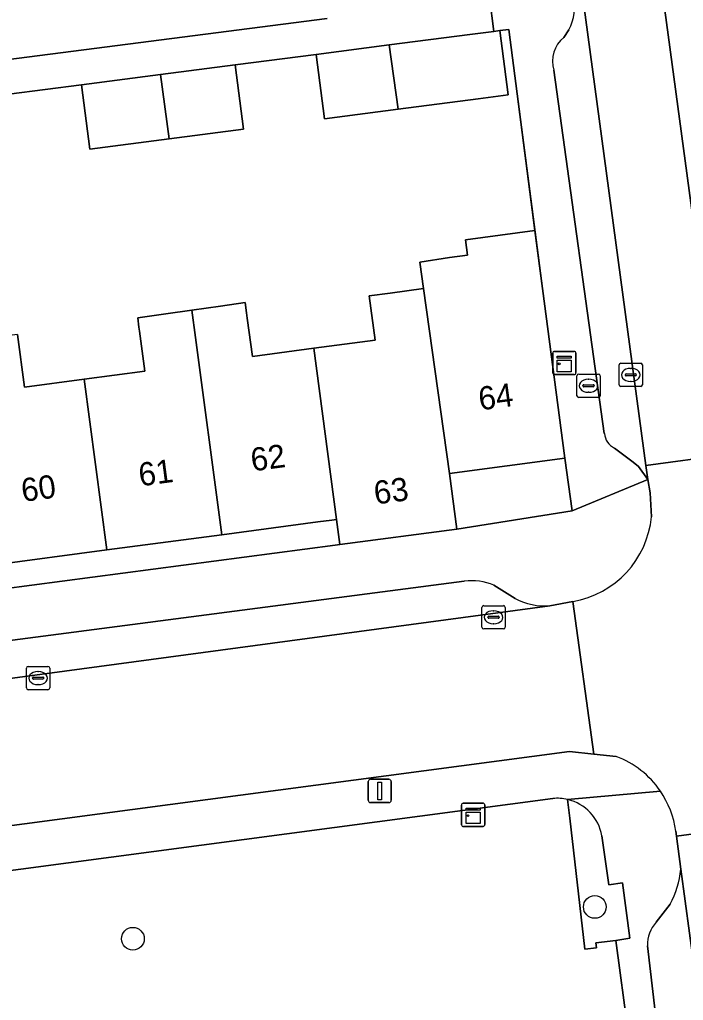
# Model space of a CAD drawing. Extents: x 163147 to 163550, y 380933 to 381639.
# Drawn here: x 163386.71 to 163415.24, y 381293.5 to 381335.67 of the extents above; entities that cross this region are included whole.
import ezdxf

# ---------------------------------------------------------------- set-up
doc = ezdxf.new("R2010")
doc.units = 0
for name, color, linetype in [('IMGEO_Boom', 7, 'Continuous'), ('IMGEO_Brandkraan', 7, 'Continuous'), ('IMGEO_Erf', 7, 'Continuous'), ('IMGEO_Groenvoorziening', 7, 'Continuous'), ('IMGEO_Kast', 7, 'Continuous'), ('IMGEO_Kolk', 7, 'Continuous'), ('IMGEO_Lichtmast', 7, 'Continuous'), ('IMGEO_Muur', 7, 'Continuous'), ('IMGEO_Pand', 7, 'Continuous'), ('IMGEO_Pand_nummerreeks', 7, 'Continuous'), ('IMGEO_Parkeervlak_open', 7, 'Continuous'), ('IMGEO_Rijbaan_lokaal_open', 7, 'Continuous'), ('IMGEO_Voetpad_open', 7, 'Continuous')]:
    doc.layers.add(name, color=color, linetype=linetype)

msp = doc.modelspace()

# ---------------------------------------------------------------- linework, layer by layer
at = {"layer": 'IMGEO_Boom'}
for centre in [(163411.431, 381297.522), (163391.577, 381296.155)]:
    msp.add_circle(centre, 0.489, dxfattribs=at)
at = {"layer": 'IMGEO_Brandkraan'}
for p, q in [((163410.663, 381319.501), (163410.663, 381320.353)), ((163410.738, 381320.427), (163411.59, 381320.427)), ((163411.664, 381320.353), (163411.664, 381319.501)), ((163410.922, 381319.921), (163410.922, 381319.933)), ((163411.36, 381319.884), (163410.962, 381319.884)), ((163410.965, 381319.97), (163411.363, 381319.97)), ((163411.151, 381320.207), (163411.176, 381320.207)), ((163411.406, 381319.933), (163411.406, 381319.921)), ((163411.174, 381319.647), (163411.149, 381319.647)), ((163411.59, 381319.427), (163410.738, 381319.427))]:
    msp.add_line(p, q, dxfattribs=at)
for points in [[(163410.663, 381319.501), (163410.663, 381320.353)], [(163410.738, 381320.427), (163411.59, 381320.427)], [(163411.664, 381320.353), (163411.664, 381319.501)], [(163411.59, 381319.427), (163410.738, 381319.427)]]:
    msp.add_lwpolyline(points, dxfattribs=at)
for centre, radius, start, end in [((163410.74, 381320.351), 0.0765, 91.552, 178.448), ((163410.74, 381320.351), 0.0765, 91.552, 178.448), ((163411.588, 381320.351), 0.0765, 1.552, 88.448), ((163411.588, 381320.351), 0.0765, 1.552, 88.448), ((163410.962, 381319.93), 0.0403, 85.8775, 175.7526), ((163410.959, 381319.92), 0.0366, 178.938, 274.7102), ((163411.363, 381319.927), 0.043, 264.8664, 352.4533), ((163411.367, 381319.932), 0.0386, 1.7309, 96.639), ((163410.74, 381319.503), 0.0765, 181.552, 268.448), ((163410.74, 381319.503), 0.0765, 181.552, 268.448), ((163411.588, 381319.503), 0.0765, 271.552, 358.448), ((163411.588, 381319.503), 0.0765, 271.552, 358.448)]:
    msp.add_arc(centre, radius, start, end, dxfattribs=at)
for centre, major_axis, ratio, start_param, end_param in [((163411.15, 381319.927), (-0.387, 0.002), 0.722429, 4.712389, 7.853982), ((163411.175, 381319.927), (-0.39, 0.002), 0.717154, 1.570796, 4.712389)]:
    msp.add_ellipse(centre, major_axis=major_axis, ratio=ratio, start_param=start_param, end_param=end_param, dxfattribs=at)
at = {"layer": 'IMGEO_Erf'}
for points in [[(163373.686, 381375.541), (163379.182, 381333.036), (163379.676, 381333.1), (163382.784, 381333.502), (163399.932, 381335.719)], [(163386.615, 381322.127), (163386.915, 381319.87), (163389.486, 381320.211), (163392.091, 381320.557), (163391.863, 381322.269), (163391.84, 381322.444), (163391.787, 381322.845), (163392.992, 381323.017), (163394.113, 381323.177), (163395.343, 381323.353), (163396.406, 381323.505), (163396.465, 381323.06), (163396.495, 381322.837), (163396.714, 381321.186), (163399.353, 381321.537), (163401.992, 381321.887), (163401.73, 381323.787), (163402.631, 381323.911), (163404.064, 381324.109), (163403.906, 381325.238), (163405.179, 381325.442), (163405.96, 381325.545), (163405.872, 381326.205), (163408.846, 381326.6), (163408.095, 381332.477), (163407.737, 381335.244), (163407.353, 381335.194), (163407.711, 381332.427), (163406.419, 381332.26), (163402.981, 381331.815), (163399.814, 381331.406), (163399.457, 381334.173), (163395.974, 381333.723), (163396.331, 381330.956), (163393.134, 381330.542), (163389.726, 381330.102), (163389.369, 381332.869), (163386.247, 381332.465)]]:
    msp.add_lwpolyline(points, dxfattribs=at)
for points in [[(163410.459, 381314.556), (163410.146, 381316.808), (163405.183, 381316.149), (163405.499, 381313.769)], [(163400.266, 381313.074), (163400.473, 381313.101), (163400.33, 381314.18), (163400.122, 381314.152), (163399.527, 381314.073), (163395.395, 381313.524), (163390.461, 381312.869), (163385.526, 381312.213), (163380.591, 381311.558), (163375.655, 381310.902), (163370.722, 381310.247), (163365.787, 381309.592), (163361.392, 381309.008), (163361.007, 381308.957), (163360.852, 381308.936), (163360.991, 381307.89), (163361.146, 381307.911)]]:
    msp.add_lwpolyline(points, close=True, dxfattribs=at)
at = {"layer": 'IMGEO_Groenvoorziening'}
for points in [[(163409.632, 381302.184), (163345.112, 381293.608)], [(163410.261, 381302.138), (163410.353, 381301.337), (163411.002, 381295.707), (163411.502, 381295.757), (163411.479, 381295.976), (163412.333, 381296.085), (163412.943, 381296.173), (163412.615, 381298.564), (163412.04, 381298.473), (163411.738, 381300.577)], [(163411.651, 381288.054), (163412.482, 381288.061), (163413.391, 381288.172), (163412.333, 381296.085), (163411.479, 381295.976), (163411.502, 381295.757), (163411.002, 381295.707), (163410.353, 381301.337), (163410.261, 381302.138)]]:
    msp.add_lwpolyline(points, dxfattribs=at)
for centre, radius, start, end in [((163409.808, 381300.27), 1.922, 76.376, 95.2586), ((163409.807, 381300.229), 1.962, 10.2057, 76.6267)]:
    msp.add_arc(centre, radius, start, end, dxfattribs=at)
at = {"layer": 'IMGEO_Kast'}
for p, q in [((163409.622, 381320.481), (163409.622, 381321.322)), ((163409.622, 381321.322), (163409.622, 381320.481)), ((163409.697, 381321.406), (163410.538, 381321.406)), ((163410.538, 381321.406), (163409.697, 381321.406)), ((163410.622, 381321.331), (163410.622, 381320.49)), ((163410.622, 381320.49), (163410.622, 381321.331)), ((163410.547, 381320.406), (163409.706, 381320.406)), ((163409.706, 381320.406), (163410.547, 381320.406)), ((163405.702, 381301.055), (163405.702, 381301.896)), ((163405.702, 381301.896), (163405.702, 381301.055)), ((163405.777, 381301.98), (163406.618, 381301.98)), ((163406.618, 381301.98), (163405.777, 381301.98)), ((163406.702, 381301.905), (163406.702, 381301.064)), ((163406.702, 381301.064), (163406.702, 381301.905)), ((163406.627, 381300.98), (163405.786, 381300.98)), ((163405.786, 381300.98), (163406.627, 381300.98))]:
    msp.add_line(p, q, dxfattribs=at)
for points in [[(163409.817, 381321.196), (163410.417, 381321.196), (163410.417, 381321.111), (163409.817, 381321.111), (163409.817, 381321.196)], [(163409.817, 381321.021), (163410.417, 381321.021), (163410.417, 381320.532), (163409.817, 381320.532), (163409.817, 381321.021)], [(163405.897, 381301.77), (163406.497, 381301.77), (163406.497, 381301.685), (163405.897, 381301.685), (163405.897, 381301.77)], [(163405.897, 381301.595), (163406.497, 381301.595), (163406.497, 381301.106), (163405.897, 381301.106), (163405.897, 381301.595)]]:
    msp.add_lwpolyline(points, dxfattribs=at)
for centre in [(163409.901, 381320.87), (163405.981, 381301.444)]:
    msp.add_circle(centre, 0.0377, dxfattribs=at)
for centre, start, end in [((163409.7, 381321.328), 92.4484, 184.2845), ((163409.7, 381321.328), 92.4484, 184.2845), ((163410.544, 381321.328), 2.4484, 94.2845), ((163410.544, 381321.328), 2.4484, 94.2845), ((163409.7, 381320.484), 182.4484, 274.2845), ((163409.7, 381320.484), 182.4484, 274.2845), ((163410.544, 381320.484), 272.4484, 4.2845), ((163410.544, 381320.484), 272.4484, 4.2845), ((163405.78, 381301.902), 92.4484, 184.2845), ((163405.78, 381301.902), 92.4484, 184.2845), ((163406.624, 381301.902), 2.4484, 94.2845), ((163406.624, 381301.902), 2.4484, 94.2845), ((163405.78, 381301.058), 182.4484, 274.2845), ((163405.78, 381301.058), 182.4484, 274.2845), ((163406.624, 381301.058), 272.4484, 4.2845), ((163406.624, 381301.058), 272.4484, 4.2845)]:
    msp.add_arc(centre, 0.0779, start, end, dxfattribs=at)
at = {"layer": 'IMGEO_Kolk'}
for p, q in [((163412.476, 381319.97), (163412.476, 381320.822)), ((163412.551, 381320.896), (163413.403, 381320.896)), ((163413.477, 381320.822), (163413.477, 381319.97)), ((163412.735, 381320.39), (163412.735, 381320.402)), ((163413.173, 381320.353), (163412.775, 381320.353)), ((163412.778, 381320.439), (163413.176, 381320.439)), ((163412.964, 381320.676), (163412.989, 381320.676)), ((163413.219, 381320.402), (163413.219, 381320.39)), ((163413.403, 381319.896), (163412.551, 381319.896)), ((163412.987, 381320.116), (163412.962, 381320.116)), ((163406.581, 381309.547), (163406.581, 381310.399)), ((163406.656, 381310.473), (163407.508, 381310.473)), ((163407.069, 381310.253), (163407.094, 381310.253)), ((163407.582, 381310.399), (163407.582, 381309.547)), ((163406.84, 381309.967), (163406.84, 381309.979)), ((163407.278, 381309.93), (163406.88, 381309.93)), ((163406.883, 381310.016), (163407.281, 381310.016)), ((163407.324, 381309.979), (163407.324, 381309.967)), ((163407.508, 381309.473), (163406.656, 381309.473)), ((163407.092, 381309.693), (163407.067, 381309.693)), ((163387.001, 381306.934), (163387.001, 381307.786)), ((163387.076, 381307.86), (163387.928, 381307.86)), ((163388.002, 381307.786), (163388.002, 381306.934)), ((163387.26, 381307.354), (163387.26, 381307.366)), ((163387.698, 381307.317), (163387.3, 381307.317)), ((163387.303, 381307.403), (163387.701, 381307.403)), ((163387.489, 381307.64), (163387.514, 381307.64)), ((163387.744, 381307.366), (163387.744, 381307.354)), ((163387.928, 381306.86), (163387.076, 381306.86)), ((163387.512, 381307.08), (163387.487, 381307.08))]:
    msp.add_line(p, q, dxfattribs=at)
for points in [[(163412.476, 381319.97), (163412.476, 381320.822)], [(163412.551, 381320.896), (163413.403, 381320.896)], [(163413.477, 381320.822), (163413.477, 381319.97)], [(163413.403, 381319.896), (163412.551, 381319.896)], [(163406.581, 381309.547), (163406.581, 381310.399)], [(163406.656, 381310.473), (163407.508, 381310.473)], [(163407.582, 381310.399), (163407.582, 381309.547)], [(163407.508, 381309.473), (163406.656, 381309.473)], [(163387.001, 381306.934), (163387.001, 381307.786)], [(163387.076, 381307.86), (163387.928, 381307.86)], [(163388.002, 381307.786), (163388.002, 381306.934)], [(163387.928, 381306.86), (163387.076, 381306.86)]]:
    msp.add_lwpolyline(points, dxfattribs=at)
for centre, radius, start, end in [((163412.553, 381320.82), 0.0765, 91.552, 178.448), ((163412.553, 381320.82), 0.0765, 91.552, 178.448), ((163413.401, 381320.82), 0.0765, 1.552, 88.448), ((163413.401, 381320.82), 0.0765, 1.552, 88.448), ((163412.775, 381320.399), 0.0403, 85.8775, 175.7526), ((163412.772, 381320.389), 0.0366, 178.938, 274.7102), ((163413.176, 381320.396), 0.043, 264.8664, 352.4533), ((163413.18, 381320.401), 0.0386, 1.7309, 96.639), ((163412.553, 381319.972), 0.0765, 181.552, 268.448), ((163412.553, 381319.972), 0.0765, 181.552, 268.448), ((163413.401, 381319.972), 0.0765, 271.552, 358.448), ((163413.401, 381319.972), 0.0765, 271.552, 358.448), ((163406.658, 381310.397), 0.0765, 91.552, 178.448), ((163406.658, 381310.397), 0.0765, 91.552, 178.448), ((163407.506, 381310.397), 0.0765, 1.552, 88.448), ((163407.506, 381310.397), 0.0765, 1.552, 88.448), ((163406.88, 381309.976), 0.0403, 85.8775, 175.7526), ((163406.877, 381309.966), 0.0366, 178.938, 274.7102), ((163407.281, 381309.973), 0.043, 264.8664, 352.4533), ((163407.285, 381309.978), 0.0386, 1.7309, 96.639), ((163406.658, 381309.549), 0.0765, 181.552, 268.448), ((163406.658, 381309.549), 0.0765, 181.552, 268.448), ((163407.506, 381309.549), 0.0765, 271.552, 358.448), ((163407.506, 381309.549), 0.0765, 271.552, 358.448), ((163387.078, 381307.784), 0.0765, 91.552, 178.448), ((163387.078, 381307.784), 0.0765, 91.552, 178.448), ((163387.926, 381307.784), 0.0765, 1.552, 88.448), ((163387.926, 381307.784), 0.0765, 1.552, 88.448), ((163387.3, 381307.363), 0.0403, 85.8775, 175.7526), ((163387.297, 381307.353), 0.0366, 178.938, 274.7102), ((163387.701, 381307.36), 0.043, 264.8664, 352.4533), ((163387.705, 381307.365), 0.0386, 1.7309, 96.639), ((163387.078, 381306.936), 0.0765, 181.552, 268.448), ((163387.078, 381306.936), 0.0765, 181.552, 268.448), ((163387.926, 381306.936), 0.0765, 271.552, 358.448), ((163387.926, 381306.936), 0.0765, 271.552, 358.448)]:
    msp.add_arc(centre, radius, start, end, dxfattribs=at)
for centre, major_axis, ratio, start_param, end_param in [((163412.963, 381320.396), (-0.387, 0.002), 0.722429, 4.712389, 7.853982), ((163412.988, 381320.396), (-0.39, 0.002), 0.717154, 1.570796, 4.712389), ((163407.068, 381309.973), (-0.387, 0.002), 0.722429, 4.712389, 7.853982), ((163407.093, 381309.973), (-0.39, 0.002), 0.717154, 1.570796, 4.712389), ((163387.488, 381307.36), (-0.387, 0.002), 0.722429, 4.712389, 7.853982), ((163387.513, 381307.36), (-0.39, 0.002), 0.717154, 1.570796, 4.712389)]:
    msp.add_ellipse(centre, major_axis=major_axis, ratio=ratio, start_param=start_param, end_param=end_param, dxfattribs=at)
at = {"layer": 'IMGEO_Lichtmast'}
for p, q in [((163401.692, 381302.108), (163401.692, 381302.908)), ((163401.692, 381302.908), (163401.692, 381302.108)), ((163401.792, 381303.008), (163402.582, 381303.008)), ((163402.582, 381303.008), (163401.792, 381303.008)), ((163402.682, 381302.908), (163402.682, 381302.108)), ((163402.682, 381302.108), (163402.682, 381302.908)), ((163402.582, 381302.008), (163401.792, 381302.008)), ((163401.792, 381302.008), (163402.582, 381302.008))]:
    msp.add_line(p, q, dxfattribs=at)
msp.add_lwpolyline([(163402.112, 381302.883), (163402.262, 381302.883), (163402.262, 381302.133), (163402.112, 381302.133), (163402.112, 381302.883)], dxfattribs=at)
for centre, start, end in [((163401.792, 381302.908), 90, 180), ((163401.792, 381302.908), 90, 180), ((163402.582, 381302.908), 0, 90), ((163402.582, 381302.908), 360, 90), ((163401.792, 381302.108), 180, 270), ((163401.792, 381302.108), 180, 270), ((163402.582, 381302.108), 270, 0), ((163402.582, 381302.108), 270, 0)]:
    msp.add_arc(centre, 0.1, start, end, dxfattribs=at)
at = {"layer": 'IMGEO_Muur'}
for points in [[(163408.095, 381332.477), (163407.737, 381335.244)], [(163408.095, 381332.477), (163409.177, 381324.105)]]:
    msp.add_lwpolyline(points, dxfattribs=at)
at = {"layer": 'IMGEO_Pand'}
for points in [[(163407.353, 381335.194), (163407.09, 381335.16), (163406.062, 381335.027), (163402.593, 381334.578), (163402.981, 381331.815), (163406.419, 381332.26), (163407.711, 381332.427)], [(163402.593, 381334.578), (163399.457, 381334.173), (163399.814, 381331.406), (163402.981, 381331.815)], [(163392.767, 381333.308), (163393.134, 381330.542), (163396.331, 381330.956), (163395.974, 381333.723)], [(163392.767, 381333.308), (163389.369, 381332.869), (163389.726, 381330.102), (163393.134, 381330.542)], [(163408.846, 381326.6), (163405.872, 381326.205), (163405.96, 381325.545), (163405.179, 381325.442), (163403.906, 381325.238), (163404.064, 381324.109), (163405.183, 381316.149), (163410.146, 381316.808), (163409.177, 381324.105)], [(163404.064, 381324.109), (163402.631, 381323.911), (163401.73, 381323.787), (163401.992, 381321.887), (163399.353, 381321.537), (163400.33, 381314.18), (163400.473, 381313.101), (163405.499, 381313.769), (163405.183, 381316.149)], [(163399.353, 381321.537), (163396.714, 381321.186), (163396.495, 381322.837), (163396.465, 381323.06), (163396.406, 381323.505), (163395.343, 381323.353), (163394.113, 381323.177), (163394.169, 381322.754), (163394.211, 381322.438), (163395.395, 381313.524), (163399.527, 381314.073), (163400.122, 381314.152), (163400.33, 381314.18)], [(163394.113, 381323.177), (163392.992, 381323.017), (163391.787, 381322.845), (163391.84, 381322.444), (163391.863, 381322.269), (163392.091, 381320.557), (163389.486, 381320.211), (163390.461, 381312.869), (163395.395, 381313.524), (163394.211, 381322.438), (163394.169, 381322.754)], [(163389.486, 381320.211), (163386.915, 381319.87), (163386.615, 381322.127), (163385.562, 381322.004), (163384.246, 381321.85), (163385.526, 381312.213), (163390.461, 381312.869)]]:
    msp.add_lwpolyline(points, close=True, dxfattribs=at)
at = {"layer": 'IMGEO_Parkeervlak_open'}
for points in [[(163409.808, 381370.393), (163417.023, 381316.959), (163417.13, 381316.166)], [(163412.274, 381317.247), (163413.073, 381316.642), (163413.31, 381316.453), (163413.709, 381315.897), (163413.628, 381316.496), (163406.464, 381369.736)], [(163410.313, 381335.231), (163410.096, 381334.902)], [(163409.671, 381333.494), (163411.84, 381317.88)], [(163405.823, 381311.522), (163355.025, 381304.889)], [(163408.004, 381310.779), (163407.094, 381311.351)], [(163352.127, 381302.737), (163409.503, 381310.471)], [(163416.425, 381289.518), (163415.13, 381299.144)], [(163414.672, 381297.635), (163414.066, 381296.867)], [(163413.699, 381295.856), (163414.128, 381292.169)]]:
    msp.add_lwpolyline(points, dxfattribs=at)
for centre, radius, start, end in [((163408.485, 381336.213), 2.075, 331.7558, 53.1962), ((163410.926, 381333.883), 1.314, 129.1662, 197.2413), ((163412.612, 381317.944), 0.774, 184.7225, 244.1485), ((163406.165, 381309.252), 2.296, 66.1202, 98.5547), ((163409.287, 381313.223), 2.761, 242.2976, 274.4804), ((163411.14, 381299.531), 4.009, 331.7738, 354.4588), ((163415.131, 381295.908), 1.433, 138.0141, 182.0834)]:
    msp.add_arc(centre, radius, start, end, dxfattribs=at)
at = {"layer": 'IMGEO_Rijbaan_lokaal_open'}
for points in [[(163413.628, 381316.496), (163417.023, 381316.959), (163409.808, 381370.393), (163409.789, 381370.536), (163406.417, 381370.092), (163406.464, 381369.736)], [(163410.339, 381304.199), (163411.389, 381304.09), (163410.485, 381310.654), (163409.503, 381310.471), (163352.127, 381302.737), (163351.752, 381302.72), (163352.579, 381296.532)], [(163414.938, 381300.567), (163415.13, 381299.144), (163416.425, 381289.518), (163416.465, 381289.22), (163421.129, 381289.848), (163419.608, 381301.196)]]:
    msp.add_lwpolyline(points, close=True, dxfattribs=at)
for points in [[(163417.323, 381315.065), (163417.13, 381316.166), (163417.023, 381316.959), (163413.628, 381316.496), (163413.709, 381315.897), (163413.816, 381315.317), (163413.865, 381314.293)], [(163410.485, 381310.654), (163411.389, 381304.09), (163412.353, 381303.989)], [(163414.909, 381300.785), (163414.938, 381300.567), (163419.608, 381301.196), (163419.541, 381301.698)]]:
    msp.add_lwpolyline(points, dxfattribs=at)
for centre, radius, start, end in [((163409.799, 381314.68), 4.084, 279.6657, 354.5608), ((163410.947, 381300.245), 4, 34.3621, 69.425), ((163410.945, 381300.246), 4.001, 7.7356, 34.317)]:
    msp.add_arc(centre, radius, start, end, dxfattribs=at)
at = {"layer": 'IMGEO_Voetpad_open'}
for points in [[(163399.932, 381335.719), (163382.784, 381333.502), (163379.676, 381333.1), (163379.182, 381333.036), (163373.686, 381375.541)], [(163356.862, 381327.293), (163360.056, 381327.711), (163363.307, 381328.132), (163366.661, 381328.565), (163369.783, 381328.969), (163373.181, 381329.408), (163376.388, 381329.823), (163376.829, 381329.88), (163377.932, 381331.36), (163379.642, 381331.611), (163382.894, 381332.031), (163386.247, 381332.465), (163389.369, 381332.869), (163392.767, 381333.308), (163395.974, 381333.723), (163399.457, 381334.173), (163402.593, 381334.578), (163406.062, 381335.027), (163407.09, 381335.16), (163406.899, 381336.635)], [(163406.899, 381336.635), (163407.09, 381335.16), (163407.353, 381335.194), (163407.737, 381335.244), (163408.095, 381332.477), (163408.846, 381326.6), (163409.177, 381324.105), (163410.146, 381316.808), (163410.459, 381314.556), (163413.709, 381315.897), (163413.31, 381316.453), (163413.073, 381316.642), (163412.274, 381317.247)], [(163410.096, 381334.902), (163410.313, 381335.231)], [(163411.84, 381317.88), (163409.671, 381333.494)], [(163413.865, 381314.293), (163413.816, 381315.317), (163413.709, 381315.897), (163410.459, 381314.556), (163405.499, 381313.769), (163400.473, 381313.101), (163400.266, 381313.074), (163361.146, 381307.911), (163360.991, 381307.89), (163356.057, 381307.235), (163355.886, 381307.212), (163350.999, 381306.622), (163348.087, 381305.667)], [(163355.025, 381304.889), (163405.823, 381311.522)], [(163407.094, 381311.351), (163408.004, 381310.779)], [(163409.503, 381310.471), (163410.485, 381310.654)], [(163412.353, 381303.989), (163411.389, 381304.09), (163410.339, 381304.199), (163352.579, 381296.532), (163343.63, 381295.344)], [(163345.112, 381293.608), (163409.632, 381302.184)], [(163410.261, 381302.138), (163414.249, 381302.502)], [(163414.249, 381302.502), (163410.261, 381302.138)], [(163411.738, 381300.577), (163412.04, 381298.473), (163412.615, 381298.564), (163412.943, 381296.173), (163412.333, 381296.085), (163413.391, 381288.172), (163413.621, 381286.452), (163413.923, 381284.196), (163414.377, 381280.796), (163414.835, 381277.372), (163416.363, 381265.945), (163418.495, 381250), (163420.601, 381234.252), (163422.371, 381221.02), (163422.878, 381217.111), (163426.448, 381190.297), (163426.58, 381189.302), (163427.334, 381183.638), (163427.649, 381181.274), (163428.466, 381177.142)], [(163415.13, 381299.144), (163414.938, 381300.567), (163414.909, 381300.785)], [(163414.066, 381296.867), (163414.672, 381297.635)], [(163414.128, 381292.169), (163413.699, 381295.856)]]:
    msp.add_lwpolyline(points, dxfattribs=at)
for centre, radius, start, end in [((163408.485, 381336.213), 2.075, 331.7558, 53.1962), ((163410.926, 381333.883), 1.314, 129.1662, 197.2413), ((163412.612, 381317.944), 0.774, 184.7225, 244.1485), ((163409.799, 381314.68), 4.084, 279.6657, 354.5608), ((163406.165, 381309.252), 2.296, 66.1202, 98.5547), ((163409.287, 381313.223), 2.761, 242.2976, 274.4804), ((163410.947, 381300.245), 4, 34.3621, 69.425), ((163409.808, 381300.27), 1.922, 76.376, 95.2586), ((163410.945, 381300.246), 4.001, 7.7356, 34.317), ((163409.807, 381300.229), 1.962, 10.2057, 76.6267), ((163411.14, 381299.531), 4.009, 331.7738, 354.4588), ((163415.131, 381295.908), 1.433, 138.0141, 182.0834)]:
    msp.add_arc(centre, radius, start, end, dxfattribs=at)

# ---------------------------------------------------------------- texts
at = {"layer": 'IMGEO_Pand_nummerreeks'}
for s, rotation, p in [('64', 7.563, (163406.498, 381318.866)), ('62', 7.563, (163396.709, 381316.242)), ('61', 7.563, (163391.889, 381315.601)), ('60', 7.563, (163386.845, 381314.931)), ('63', 7.5688, (163402.001, 381314.818))]:
    msp.add_text(s, height=1, rotation=rotation, dxfattribs=at).set_placement(p)

doc.saveas('drawing.dxf')
